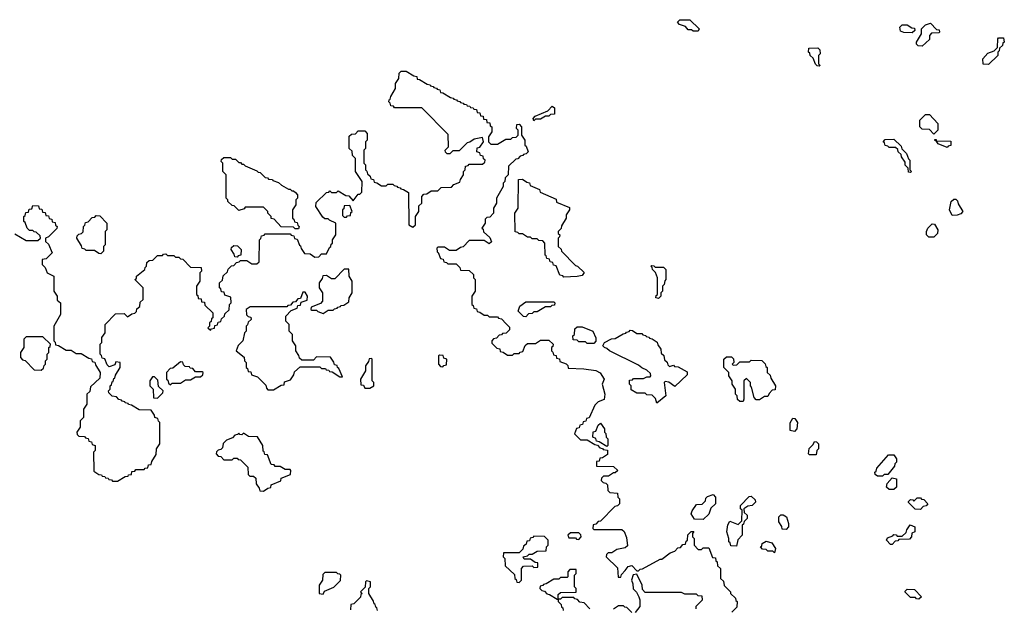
# Model space of a CAD drawing. Extents: x 2889633 to 3052318, y 540750 to 918690.
# Tile 287 of 656: x 2934815 to 2940750, y 747505 to 751050. Entities that reach past the tile are written whole.
import ezdxf

# ---------------------------------------------------------------- set-up
doc = ezdxf.new("R2010")
doc.units = 0

msp = doc.modelspace()

# ---------------------------------------------------------------- linework, layer by layer
at = {"layer": '0CON02XD'}
for points in [[(2938905, 750980), (2938875, 750980), (2938865, 750990), (2938845, 750990), (2938828.3, 751008.3), (2938791.7, 751021.7), (2938780, 751035), (2938795, 751050), (2938855, 751050), (2938910, 750995), (2938905, 750980)], [(2940195, 750970), (2940145, 750972.5), (2940125, 750980), (2940120, 751005), (2940135, 751020), (2940165, 751020), (2940191.7, 751001.7), (2940208.3, 750998.3), (2940210, 750985), (2940195, 750970)], [(2940255, 750890), (2940231.7, 750891.7), (2940221.7, 750901.7), (2940220, 750915), (2940250, 750965), (2940250, 750995), (2940275, 751020), (2940305, 751030), (2940341.7, 750991.7), (2940358.3, 750988.3), (2940360, 750975), (2940355, 750970), (2940311.7, 750968.3), (2940300, 750955), (2940298.3, 750931.7), (2940255, 750890)], [(2940655, 750780), (2940621.7, 750781.7), (2940620, 750815), (2940651.7, 750848.3), (2940688.3, 750861.7), (2940708.3, 750881.7), (2940710, 750935), (2940715, 750940), (2940745, 750940), (2940750, 750915), (2940741.7, 750908.3), (2940740, 750895), (2940721.7, 750878.3), (2940718.3, 750861.7), (2940710, 750855), (2940710, 750835), (2940655, 750780)], [(2939635, 750770), (2939621.7, 750771.7), (2939611.7, 750781.7), (2939598.3, 750818.3), (2939580, 750835), (2939578.3, 750848.3), (2939570, 750855), (2939571.7, 750878.3), (2939625, 750880), (2939638.3, 750868.3), (2939640, 750845), (2939630, 750835), (2939630, 750785), (2939640, 750775), (2939635, 750770)], [(2935630, 748655), (2935628.3, 748668.3), (2935608.3, 748698.3), (2935535, 748700), (2935488.3, 748728.3), (2935471.7, 748731.7), (2935468.3, 748738.3), (2935451.7, 748741.7), (2935448.3, 748748.3), (2935431.7, 748751.7), (2935428.3, 748758.3), (2935411.7, 748761.7), (2935398.3, 748778.3), (2935371.7, 748781.7), (2935351.7, 748801.7), (2935350, 748815), (2935360, 748825), (2935360, 748845), (2935368.3, 748851.7), (2935371.7, 748868.3), (2935378.3, 748871.7), (2935381.7, 748888.3), (2935388.3, 748891.7), (2935391.7, 748908.3), (2935420, 748955), (2935420, 748985), (2935395, 748990), (2935388.3, 748971.7), (2935355, 748960), (2935341.7, 748971.7), (2935328.3, 749008.3), (2935311.7, 749011.7), (2935308.3, 749028.3), (2935300, 749035), (2935300, 749095), (2935310, 749105), (2935310, 749135), (2935330, 749165), (2935330, 749215), (2935391.7, 749278.3), (2935445, 749280), (2935465, 749260), (2935491.7, 749278.3), (2935508.3, 749281.7), (2935518.3, 749291.7), (2935521.7, 749308.3), (2935538.3, 749321.7), (2935541.7, 749348.3), (2935560, 749365), (2935560, 749435), (2935510, 749485), (2935518.3, 749491.7), (2935520, 749505), (2935570, 749545), (2935571.7, 749558.3), (2935580, 749565), (2935581.7, 749588.3), (2935595, 749600), (2935618.3, 749601.7), (2935645, 749630), (2935675, 749630), (2935681.7, 749638.3), (2935695, 749640), (2935705, 749630), (2935745, 749630), (2935755, 749620), (2935775, 749620), (2935785, 749610), (2935798.3, 749608.3), (2935845, 749560), (2935908.3, 749558.3), (2935910, 749535), (2935900, 749525), (2935900, 749475), (2935880, 749445), (2935880, 749395), (2935888.3, 749388.3), (2935891.7, 749371.7), (2935908.3, 749368.3), (2935911.7, 749351.7), (2935928.3, 749348.3), (2935931.7, 749331.7), (2935980, 749285), (2935980, 749255), (2935971.7, 749248.3), (2935968.3, 749231.7), (2935960, 749225), (2935960, 749205), (2935950, 749195), (2935965, 749180), (2935971.7, 749188.3), (2935988.3, 749191.7), (2935991.7, 749208.3), (2936008.3, 749211.7), (2936011.7, 749228.3), (2936028.3, 749231.7), (2936031.7, 749248.3), (2936050, 749265), (2936051.7, 749278.3), (2936078.3, 749301.7), (2936080, 749335), (2936090, 749345), (2936088.3, 749378.3), (2936051.7, 749391.7), (2936048.3, 749408.3), (2936031.7, 749411.7), (2936028.3, 749428.3), (2936020, 749435), (2936020, 749465), (2936038.3, 749481.7), (2936041.7, 749508.3), (2936068.3, 749531.7), (2936071.7, 749548.3), (2936091.7, 749568.3), (2936105, 749570), (2936121.7, 749588.3), (2936138.3, 749591.7), (2936145, 749600), (2936185, 749600), (2936215, 749580), (2936245, 749580), (2936258.3, 749591.7), (2936260, 749725), (2936268.3, 749731.7), (2936271.7, 749748.3), (2936288.3, 749751.7), (2936295, 749760), (2936445, 749760), (2936451.7, 749751.7), (2936468.3, 749748.3), (2936471.7, 749731.7), (2936488.3, 749728.3), (2936501.7, 749691.7), (2936508.3, 749688.3), (2936511.7, 749671.7), (2936531.7, 749641.7), (2936565, 749640), (2936595, 749620), (2936618.3, 749621.7), (2936635, 749640), (2936665, 749640), (2936681.7, 749678.3), (2936690, 749685), (2936691.7, 749698.3), (2936700, 749705), (2936700, 749725), (2936720, 749755), (2936720, 749825), (2936681.7, 749841.7), (2936675, 749850), (2936655, 749850), (2936641.7, 749861.7), (2936600, 749925), (2936601.7, 749948.3), (2936665, 750010), (2936678.3, 750011.7), (2936685, 750020), (2936695, 750010), (2936725, 750010), (2936735, 750020), (2936781.7, 749991.7), (2936798.3, 749988.3), (2936825, 749960), (2936855, 750000), (2936865, 750000), (2936878.3, 750011.7), (2936880, 750075), (2936840, 750135), (2936840, 750215), (2936821.7, 750231.7), (2936818.3, 750258.3), (2936800, 750275), (2936801.7, 750348.3), (2936815, 750360), (2936838.3, 750361.7), (2936855, 750380), (2936895, 750380), (2936910, 750365), (2936910, 750325), (2936900, 750315), (2936900, 750275), (2936890, 750265), (2936890, 750185), (2936900, 750175), (2936900, 750145), (2936908.3, 750138.3), (2936911.7, 750121.7), (2936928.3, 750108.3), (2936931.7, 750091.7), (2936948.3, 750088.3), (2936951.7, 750071.7), (2936968.3, 750068.3), (2936995, 750050), (2937025, 750050), (2937035, 750060), (2937065, 750060), (2937071.7, 750051.7), (2937088.3, 750048.3), (2937091.7, 750041.7), (2937108.3, 750038.3), (2937111.7, 750031.7), (2937128.3, 750028.3), (2937158.3, 750008.3), (2937160, 749815), (2937185, 749800), (2937200, 749815), (2937200, 749865), (2937220, 749895), (2937221.7, 749928.3), (2937240, 749945), (2937240, 749985), (2937251.7, 749998.3), (2937268.3, 750001.7), (2937295, 750020), (2937335, 750020), (2937355, 750040), (2937418.3, 750041.7), (2937431.7, 750058.3), (2937468.3, 750071.7), (2937471.7, 750088.3), (2937490, 750115), (2937490, 750135), (2937500, 750145), (2937501.7, 750168.3), (2937518.3, 750171.7), (2937525, 750180), (2937605, 750180), (2937618.3, 750191.7), (2937620, 750205), (2937611.7, 750211.7), (2937608.3, 750228.3), (2937591.7, 750231.7), (2937588.3, 750248.3), (2937570, 750255), (2937571.7, 750278.3), (2937588.3, 750281.7), (2937610, 750315), (2937605, 750340), (2937555, 750330), (2937528.3, 750311.7), (2937511.7, 750308.3), (2937465, 750260), (2937425, 750260), (2937408.3, 750241.7), (2937391.7, 750241.7), (2937381.7, 750251.7), (2937380, 750265), (2937400, 750285), (2937398.3, 750358.3), (2937238.3, 750518.3), (2937075, 750520), (2937068.3, 750528.3), (2937051.7, 750531.7), (2937048.3, 750548.3), (2937040, 750555), (2937041.7, 750568.3), (2937048.3, 750571.7), (2937051.7, 750588.3), (2937080, 750635), (2937080, 750665), (2937100, 750695), (2937101.7, 750728.3), (2937115, 750740), (2937145, 750740), (2937191.7, 750711.7), (2937208.3, 750708.3), (2937211.7, 750691.7), (2937225, 750690), (2937271.7, 750661.7), (2937288.3, 750658.3), (2937291.7, 750651.7), (2937308.3, 750648.3), (2937311.7, 750641.7), (2937328.3, 750638.3), (2937331.7, 750631.7), (2937348.3, 750628.3), (2937351.7, 750611.7), (2937365, 750610), (2937411.7, 750581.7), (2937428.3, 750578.3), (2937431.7, 750571.7), (2937448.3, 750568.3), (2937451.7, 750561.7), (2937468.3, 750558.3), (2937471.7, 750551.7), (2937488.3, 750548.3), (2937491.7, 750541.7), (2937508.3, 750538.3), (2937511.7, 750531.7), (2937528.3, 750528.3), (2937531.7, 750521.7), (2937548.3, 750518.3), (2937551.7, 750511.7), (2937568.3, 750508.3), (2937571.7, 750491.7), (2937588.3, 750488.3), (2937591.7, 750471.7), (2937608.3, 750468.3), (2937611.7, 750451.7), (2937628.3, 750448.3), (2937631.7, 750431.7), (2937648.3, 750428.3), (2937651.7, 750411.7), (2937660, 750405), (2937660, 750375), (2937640, 750345), (2937640, 750315), (2937655, 750300), (2937695, 750300), (2937745, 750330), (2937775, 750330), (2937785, 750340), (2937808.3, 750341.7), (2937820, 750355), (2937820, 750385), (2937810, 750395), (2937811.7, 750418.3), (2937825, 750420), (2937840, 750405), (2937840, 750355), (2937860, 750325), (2937860, 750295), (2937868.3, 750288.3), (2937880, 750255), (2937868.3, 750241.7), (2937851.7, 750238.3), (2937848.3, 750231.7), (2937831.7, 750228.3), (2937818.3, 750211.7), (2937805, 750210), (2937761.7, 750168.3), (2937760, 750115), (2937741.7, 750098.3), (2937740, 750075), (2937730, 750065), (2937730, 750045), (2937690, 749975), (2937690, 749945), (2937670, 749915), (2937670, 749885), (2937648.3, 749861.7), (2937631.7, 749858.3), (2937621.7, 749848.3), (2937620, 749825), (2937600, 749795), (2937608.3, 749788.3), (2937611.7, 749771.7), (2937648.3, 749738.3), (2937658.3, 749711.7), (2937645, 749700), (2937615, 749720), (2937525, 749720), (2937488.3, 749681.7), (2937471.7, 749678.3), (2937445, 749660), (2937405, 749660), (2937375, 749680), (2937335, 749680), (2937330, 749675), (2937331.7, 749651.7), (2937338.3, 749648.3), (2937351.7, 749611.7), (2937368.3, 749608.3), (2937371.7, 749591.7), (2937388.3, 749588.3), (2937395, 749580), (2937445, 749580), (2937468.3, 749558.3), (2937471.7, 749541.7), (2937525, 749540), (2937550, 749515), (2937550, 749495), (2937560, 749485), (2937560, 749415), (2937540, 749385), (2937540, 749335), (2937548.3, 749328.3), (2937551.7, 749311.7), (2937568.3, 749308.3), (2937571.7, 749291.7), (2937588.3, 749288.3), (2937615, 749270), (2937635, 749270), (2937645, 749260), (2937695, 749260), (2937701.7, 749251.7), (2937718.3, 749248.3), (2937748.3, 749218.3), (2937768.3, 749198.3), (2937768.3, 749181.7), (2937748.3, 749161.7), (2937725, 749160), (2937718.3, 749151.7), (2937705, 749150), (2937688.3, 749131.7), (2937671.7, 749128.3), (2937660, 749115), (2937661.7, 749101.7), (2937691.7, 749071.7), (2937708.3, 749068.3), (2937711.7, 749051.7), (2937728.3, 749048.3), (2937755, 749030), (2937785, 749030), (2937795, 749040), (2937825, 749040), (2937831.7, 749048.3), (2937848.3, 749051.7), (2937861.7, 749088.3), (2937875, 749100), (2937925, 749100), (2937955, 749120), (2938005, 749120), (2938030, 749095), (2938028.3, 749081.7), (2938020, 749075), (2938020, 749055), (2938028.3, 749048.3), (2938031.7, 749031.7), (2938048.3, 749028.3), (2938051.7, 749011.7), (2938068.3, 749008.3), (2938071.7, 748991.7), (2938108.3, 748978.3), (2938118.3, 748968.3), (2938121.7, 748951.7), (2938215, 748947.5), (2938287, 748937), (2938313, 748923), (2938337.5, 748885), (2938326.7, 748855), (2938342.5, 748795), (2938338.3, 748761.7), (2938301.7, 748748.3), (2938281.7, 748728.3), (2938248.3, 748651.7), (2938231.7, 748648.3), (2938228.3, 748631.7), (2938211.7, 748628.3), (2938208.3, 748611.7), (2938191.7, 748608.3), (2938188.3, 748591.7), (2938171.7, 748588.3), (2938160, 748555), (2938195, 748520), (2938235, 748520), (2938281.7, 748491.7), (2938298.3, 748488.3), (2938311.7, 748471.7), (2938328.3, 748468.3), (2938331.7, 748461.7), (2938358.3, 748458.3), (2938358.3, 748431.7), (2938328.3, 748411.7), (2938311.7, 748408.3), (2938308.3, 748391.7), (2938291.7, 748388.3), (2938291.7, 748361.7), (2938395, 748360), (2938420, 748335), (2938405, 748320), (2938395, 748320), (2938365, 748300), (2938335, 748300), (2938321.7, 748288.3), (2938320, 748275), (2938331.7, 748261.7), (2938348.3, 748258.3), (2938358.3, 748248.3), (2938360, 748215), (2938371.7, 748201.7), (2938418.3, 748198.3), (2938420, 748175), (2938430, 748165), (2938430, 748135), (2938418.3, 748121.7), (2938401.7, 748118.3), (2938315, 748030), (2938301.7, 748028.3), (2938288.3, 748011.7), (2938271.7, 748008.3), (2938270, 747985), (2938275, 747980), (2938445, 747980), (2938458.3, 747968.3), (2938471.7, 747931.7), (2938478.3, 747881.7), (2938465, 747870), (2938415, 747860), (2938385, 747840), (2938361.7, 747838.3), (2938351.7, 747828.3), (2938350, 747815), (2938418.3, 747748.3), (2938421.7, 747691.7), (2938438.3, 747691.7), (2938441.7, 747708.3), (2938465, 747732.5)], [(2937915, 750440), (2937910, 750455), (2937921.7, 750468.3), (2937998.3, 750501.7), (2938025, 750530), (2938038.3, 750518.3), (2938038.3, 750481.7), (2938015, 750480), (2938005, 750470), (2937985, 750470), (2937955, 750450), (2937925, 750450), (2937915, 750440)], [(2940325, 750360), (2940298.3, 750388.3), (2940255, 750390), (2940240, 750405), (2940240, 750445), (2940275, 750480), (2940298.3, 750478.3), (2940350, 750425), (2940350, 750385), (2940325, 750360)], [(2940185, 750130), (2940171.7, 750131.7), (2940170, 750155), (2940153, 750173), (2940151.7, 750191.7), (2940130, 750225), (2940128.3, 750238.3), (2940110, 750255), (2940108.3, 750268.3), (2940095, 750280), (2940055, 750280), (2940048.3, 750288.3), (2940031.7, 750291.7), (2940028.3, 750308.3), (2940020, 750315), (2940031.7, 750328.3), (2940085, 750330), (2940128.3, 750288.3), (2940131.7, 750271.7), (2940160, 750245), (2940171.7, 750211.7), (2940180, 750205), (2940180, 750145), (2940190, 750135), (2940185, 750130)], [(2940405, 750280), (2940351.7, 750301.7), (2940340, 750320), (2940331.7, 750321.7), (2940331.7, 750328.3), (2940338.3, 750328.3), (2940340, 750320), (2940428.3, 750318.3), (2940428.3, 750291.7), (2940411.7, 750288.3), (2940405, 750280)], [(2936495, 749790), (2936475, 749790), (2936465, 749800), (2936391.7, 749801.7), (2936348.3, 749848.3), (2936331.7, 749851.7), (2936330, 749865), (2936310, 749885), (2936310, 749895), (2936285, 749920), (2936175, 749920), (2936168.3, 749911.7), (2936135, 749900), (2936108.3, 749928.3), (2936095, 749930), (2936070, 749955), (2936070, 749965), (2936060, 749975), (2936060, 750115), (2936040, 750135), (2936040, 750185), (2936030, 750195), (2936031.7, 750208.3), (2936045, 750220), (2936085, 750220), (2936095, 750210), (2936115, 750210), (2936135, 750190), (2936145, 750190), (2936155, 750180), (2936165, 750180), (2936175, 750170), (2936245, 750140), (2936251.7, 750131.7), (2936265, 750130), (2936295, 750100), (2936308.3, 750098.3), (2936315, 750090), (2936338.3, 750088.3), (2936341.7, 750081.7), (2936375, 750070), (2936393, 750053), (2936435, 750030), (2936445, 750030), (2936455, 750020), (2936465, 750020), (2936478.3, 750008.3), (2936490, 749995), (2936490, 749975), (2936480, 749965), (2936480, 749935), (2936460, 749905), (2936460, 749855), (2936468.3, 749848.3), (2936471.7, 749831.7), (2936488.3, 749828.3), (2936491.7, 749811.7), (2936500, 749805), (2936495, 749790)], [(2938095, 749500), (2938088.3, 749508.3), (2938071.7, 749511.7), (2938048.3, 749568.3), (2938031.7, 749571.7), (2938028.3, 749588.3), (2938011.7, 749591.7), (2938008.3, 749608.3), (2937991.7, 749611.7), (2937988.3, 749628.3), (2937981.7, 749631.7), (2937980, 749705), (2937968.3, 749718.3), (2937945, 749720), (2937935, 749730), (2937905, 749730), (2937895, 749740), (2937875, 749740), (2937845, 749760), (2937825, 749760), (2937818.3, 749768.3), (2937801.7, 749771.7), (2937800, 749885), (2937820, 749915), (2937821.7, 750088.3), (2937845, 750090), (2937871.7, 750071.7), (2937888.3, 750068.3), (2937891.7, 750051.7), (2937948.3, 750028.3), (2937951.7, 750011.7), (2938048.3, 749968.3), (2938051.7, 749951.7), (2938128.3, 749918.3), (2938130, 749905), (2938110, 749875), (2938110, 749855), (2938081.7, 749808.3), (2938078.3, 749791.7), (2938060, 749775), (2938061.7, 749761.7), (2938070, 749755), (2938068.3, 749741.7), (2938060, 749735), (2938060, 749685), (2938078.3, 749668.3), (2938080, 749655), (2938165, 749570), (2938176.4, 749566.4), (2938217, 749527), (2938205, 749510), (2938175, 749502.5), (2938095, 749500)], [(2940435, 749870), (2940420, 749905), (2940430, 749955), (2940445, 749970), (2940458.3, 749968.3), (2940468.3, 749958.3), (2940471.7, 749941.7), (2940500, 749895), (2940488.3, 749881.7), (2940465, 749872.5), (2940435, 749870)], [(2934785, 749760), (2934855, 749720), (2934925, 749720), (2934940, 749735), (2934938.3, 749748.3), (2934915, 749770), (2934901.7, 749771.7), (2934895, 749780), (2934875, 749780), (2934860, 749795), (2934848.3, 749828.3), (2934840, 749835), (2934840, 749865), (2934848.3, 749871.7), (2934851.7, 749888.3), (2934868.3, 749891.7), (2934871.7, 749908.3), (2934888.3, 749911.7), (2934895, 749930), (2934928.3, 749928.3), (2934931.7, 749911.7), (2934948.3, 749908.3), (2934951.7, 749891.7), (2934968.3, 749888.3), (2934971.7, 749871.7), (2934988.3, 749868.3), (2934991.7, 749851.7), (2935008.3, 749848.3), (2935011.7, 749831.7), (2935028.3, 749828.3), (2935031.7, 749811.7), (2935040, 749805), (2935038.3, 749791.7), (2934988.3, 749741.7), (2934970, 749735), (2934970, 749715), (2934988.3, 749698.3), (2935010, 749645), (2934975, 749610), (2934950, 749605), (2934950, 749575), (2934968.3, 749558.3), (2934980, 749525), (2935020, 749505), (2935020, 749415), (2935040, 749385), (2935041.7, 749361.7), (2935060, 749345), (2935060, 749275), (2935020, 749205), (2935020, 749115), (2935028.3, 749108.3), (2935031.7, 749091.7), (2935048.3, 749088.3), (2935095, 749060), (2935125, 749060), (2935155, 749040), (2935185, 749040), (2935231.7, 749011.7), (2935248.3, 749008.3), (2935251.7, 748991.7), (2935268.3, 748988.3), (2935271.7, 748971.7), (2935300, 748925), (2935298.3, 748891.7), (2935241.7, 748838.3), (2935238.3, 748811.7), (2935220, 748795), (2935220, 748735), (2935200, 748705), (2935200, 748655), (2935180, 748635), (2935180, 748595), (2935160, 748565), (2935161.7, 748551.7), (2935171.7, 748541.7), (2935205, 748540), (2935211.7, 748531.7), (2935228.3, 748528.3), (2935231.7, 748511.7), (2935248.3, 748508.3), (2935251.7, 748491.7), (2935270, 748485), (2935270, 748455), (2935260, 748445), (2935261.7, 748331.7), (2935291.7, 748311.7), (2935308.3, 748308.3), (2935311.7, 748301.7), (2935328.3, 748298.3), (2935331.7, 748291.7), (2935348.3, 748288.3), (2935351.7, 748281.7), (2935368.3, 748278.3), (2935375, 748270), (2935405, 748270), (2935451.7, 748298.3), (2935468.3, 748301.7), (2935471.7, 748308.3), (2935488.3, 748311.7), (2935491.7, 748328.3), (2935508.3, 748331.7), (2935515, 748340), (2935565, 748340), (2935571.7, 748348.3), (2935588.3, 748351.7), (2935591.7, 748368.3), (2935608.3, 748371.7), (2935611.7, 748388.3), (2935638.3, 748431.7), (2935640, 748465), (2935660, 748495), (2935660, 748625), (2935651.7, 748631.7), (2935648.3, 748648.3), (2935630, 748655)], [(2936785, 749860), (2936791.7, 749868.3), (2936808.3, 749871.7), (2936811.7, 749888.3), (2936820, 749895), (2936805, 749930), (2936771.7, 749928.3), (2936768.3, 749911.7), (2936760, 749905), (2936761.7, 749871.7), (2936771.7, 749861.7), (2936785, 749860)], [(2935305, 749640), (2935291.7, 749641.7), (2935265, 749660), (2935215, 749660), (2935208.3, 749668.3), (2935191.7, 749671.7), (2935188.3, 749688.3), (2935160, 749735), (2935161.7, 749748.3), (2935171.7, 749758.3), (2935188.3, 749761.7), (2935198.3, 749771.7), (2935200, 749805), (2935208.3, 749811.7), (2935211.7, 749828.3), (2935228.3, 749831.7), (2935251.7, 749858.3), (2935268.3, 749861.7), (2935275, 749870), (2935298.3, 749868.3), (2935340, 749825), (2935340, 749785), (2935330, 749775), (2935330, 749695), (2935320, 749685), (2935320, 749655), (2935305, 749640)], [(2940325, 749740), (2940295, 749740), (2940280, 749755), (2940280, 749775), (2940290, 749795), (2940315, 749820), (2940328.3, 749818.3), (2940350, 749785), (2940348.3, 749761.7), (2940325, 749740)], [(2936125, 749620), (2936111.7, 749621.7), (2936108.3, 749638.3), (2936090, 749665), (2936091.7, 749678.3), (2936105, 749690), (2936128.3, 749688.3), (2936150, 749665), (2936148.3, 749631.7), (2936131.7, 749628.3), (2936125, 749620)], [(2936645, 749280), (2936675, 749300), (2936705, 749300), (2936711.7, 749308.3), (2936728.3, 749311.7), (2936731.7, 749318.3), (2936748.3, 749321.7), (2936751.7, 749328.3), (2936768.3, 749331.7), (2936798.3, 749351.7), (2936800, 749375), (2936820, 749405), (2936820, 749475), (2936800, 749505), (2936798.3, 749548.3), (2936771.7, 749548.3), (2936715, 749490), (2936695, 749490), (2936665, 749510), (2936641.7, 749508.3), (2936638.3, 749491.7), (2936620, 749465), (2936620, 749435), (2936640, 749405), (2936640, 749355), (2936628.3, 749341.7), (2936571.7, 749318.3), (2936570, 749305), (2936575, 749300), (2936605, 749300), (2936611.7, 749291.7), (2936645, 749280)], [(2938665, 749370), (2938650, 749375), (2938651.7, 749388.3), (2938660, 749395), (2938660, 749495), (2938648.3, 749528.3), (2938630, 749545), (2938628.3, 749558.3), (2938620, 749565), (2938625, 749570), (2938638.3, 749568.3), (2938645, 749560), (2938695, 749560), (2938710, 749545), (2938710, 749485), (2938703, 749477), (2938700, 749455), (2938690, 749445), (2938690, 749415), (2938680, 749405), (2938680, 749385), (2938665, 749370)], [(2936345, 748820), (2936391.7, 748848.3), (2936408.3, 748851.7), (2936411.7, 748868.3), (2936448.3, 748881.7), (2936468.3, 748911.7), (2936471.7, 748928.3), (2936505, 748960), (2936625, 748960), (2936635, 748950), (2936658.3, 748948.3), (2936661.7, 748941.7), (2936678.3, 748938.3), (2936681.7, 748931.7), (2936698.3, 748928.3), (2936745, 748900), (2936760, 748900), (2936738.3, 748948.3), (2936730, 748955), (2936728.3, 748968.3), (2936711.7, 748971.7), (2936708.3, 748988.3), (2936688.3, 749018.3), (2936605, 749020), (2936585, 749000), (2936515, 749000), (2936501.7, 749011.7), (2936498.3, 749028.3), (2936480, 749055), (2936480, 749085), (2936460, 749115), (2936460, 749155), (2936440, 749175), (2936440, 749215), (2936420, 749235), (2936420, 749265), (2936451.7, 749298.3), (2936488.3, 749311.7), (2936491.7, 749328.3), (2936508.3, 749331.7), (2936511.7, 749348.3), (2936548.3, 749361.7), (2936550, 749385), (2936535, 749410), (2936521.7, 749408.3), (2936508.3, 749371.7), (2936491.7, 749368.3), (2936478.3, 749351.7), (2936461.7, 749348.3), (2936448.3, 749331.7), (2936431.7, 749328.3), (2936425, 749320), (2936205, 749320), (2936180, 749305), (2936181.7, 749271.7), (2936191.7, 749261.7), (2936208.3, 749258.3), (2936210, 749245), (2936191.7, 749228.3), (2936188.3, 749211.7), (2936180, 749205), (2936180, 749175), (2936170, 749165), (2936160, 749115), (2936131.7, 749088.3), (2936120, 749055), (2936168.3, 749018.3), (2936170, 748995), (2936180, 748985), (2936180, 748955), (2936188.3, 748948.3), (2936191.7, 748931.7), (2936208.3, 748928.3), (2936211.7, 748911.7), (2936248.3, 748898.3), (2936298.3, 748848.3), (2936301.7, 748831.7), (2936311.7, 748821.7), (2936345, 748820)], [(2937865, 749260), (2937851.7, 749261.7), (2937820, 749295), (2937830, 749325), (2937865, 749350), (2938035, 749350), (2938040, 749345), (2938038.3, 749331.7), (2938021.7, 749328.3), (2938015, 749320), (2937985, 749320), (2937935, 749290), (2937915, 749290), (2937905, 749280), (2937881.7, 749278.3), (2937865, 749260)], [(2938275, 749100), (2938235, 749100), (2938225, 749110), (2938185, 749110), (2938175, 749120), (2938151.7, 749121.7), (2938150, 749145), (2938160, 749155), (2938161.7, 749188.3), (2938175, 749200), (2938205, 749200), (2938270, 749175), (2938287, 749133), (2938287, 749113), (2938275, 749100)], [(2938655, 748740), (2938648.3, 748768.3), (2938628.3, 748788.3), (2938595, 748790), (2938585, 748800), (2938535, 748800), (2938501.7, 748821.7), (2938500, 748845), (2938490, 748855), (2938491.7, 748878.3), (2938508.3, 748881.7), (2938515, 748890), (2938575, 748890), (2938595, 748900), (2938615, 748900), (2938620, 748905), (2938618.3, 748918.3), (2938595, 748940), (2938565, 748952.5), (2938545, 748970), (2938370, 749055), (2938355, 749070), (2938340, 749075), (2938330, 749085), (2938340, 749105), (2938383, 749127), (2938405, 749130), (2938451.7, 749158.3), (2938468.3, 749161.7), (2938471.7, 749168.3), (2938488.3, 749171.7), (2938495, 749180), (2938508.3, 749178.3), (2938535, 749160), (2938565, 749160), (2938571.7, 749151.7), (2938588.3, 749148.3), (2938591.7, 749141.7), (2938608.3, 749138.3), (2938611.7, 749131.7), (2938628.3, 749128.3), (2938658.3, 749108.3), (2938661.7, 749091.7), (2938680, 749065), (2938681.7, 749041.7), (2938698.3, 749028.3), (2938701.7, 749001.7), (2938718.3, 748988.3), (2938721.7, 748971.7), (2938731.7, 748961.7), (2938755, 748970), (2938761.7, 748961.7), (2938785, 748960), (2938838.3, 748928.3), (2938838.3, 748911.7), (2938765, 748840), (2938727, 748867), (2938705, 748870), (2938700, 748865), (2938710, 748785), (2938655, 748740)], [(2934945, 748940), (2934958.3, 748951.7), (2934961.7, 748968.3), (2934970, 748975), (2934970, 748995), (2934980, 749005), (2934980, 749035), (2934990, 749045), (2934990, 749075), (2934998.3, 749081.7), (2935000, 749095), (2934955, 749140), (2934855, 749140), (2934840, 749125), (2934840, 749075), (2934820, 749045), (2934820, 749015), (2934831.7, 749001.7), (2934848.3, 748998.3), (2934901.7, 748941.7), (2934945, 748940)], [(2936925, 748830), (2936950, 748845), (2936950, 748865), (2936940, 748875), (2936940, 749005), (2936935, 749010), (2936921.7, 749008.3), (2936918.3, 748991.7), (2936900, 748965), (2936900, 748935), (2936870, 748885), (2936871.7, 748851.7), (2936888.3, 748848.3), (2936895, 748830), (2936925, 748830)], [(2937365, 748960), (2937371.7, 748968.3), (2937388.3, 748971.7), (2937390, 749005), (2937371.7, 749011.7), (2937368.3, 749028.3), (2937345, 749030), (2937340, 749025), (2937340, 748975), (2937351.7, 748961.7), (2937365, 748960)], [(2939175, 748750), (2939155, 748750), (2939141.7, 748761.7), (2939140, 748785), (2939130, 748795), (2939130, 748825), (2939110, 748855), (2939110, 748875), (2939090, 748905), (2939090, 748925), (2939060, 748955), (2939060, 749005), (2939075, 749020), (2939105, 749020), (2939118.3, 749008.3), (2939120, 748985), (2939110, 748975), (2939115, 748970), (2939138.3, 748971.7), (2939155, 748990), (2939215, 748990), (2939225, 749000), (2939288.3, 748998.3), (2939308.3, 748978.3), (2939311.7, 748961.7), (2939320, 748955), (2939320, 748925), (2939338.3, 748908.3), (2939341.7, 748891.7), (2939370, 748845), (2939368.3, 748821.7), (2939351.7, 748818.3), (2939331.7, 748798.3), (2939325, 748780), (2939305, 748780), (2939275, 748760), (2939255, 748760), (2939242.5, 748775), (2939227, 748837), (2939220, 748845), (2939220, 748865), (2939195, 748890), (2939180, 748875), (2939180, 748765), (2939175, 748750)], [(2935725, 748850), (2935735, 748860), (2935785, 748860), (2935815, 748880), (2935845, 748880), (2935875, 748900), (2935905, 748900), (2935918.3, 748911.7), (2935920, 748925), (2935915, 748930), (2935875, 748930), (2935858.3, 748948.3), (2935841.7, 748951.7), (2935838.3, 748958.3), (2935811.7, 748961.7), (2935801.7, 748971.7), (2935798.3, 748988.3), (2935785, 748990), (2935738.3, 748951.7), (2935721.7, 748948.3), (2935700, 748925), (2935700, 748885), (2935708.3, 748878.3), (2935711.7, 748861.7), (2935725, 748850)], [(2935645, 748770), (2935678.3, 748801.7), (2935680, 748815), (2935651.7, 748841.7), (2935648.3, 748878.3), (2935628.3, 748898.3), (2935615, 748900), (2935600, 748875), (2935600, 748845), (2935620, 748825), (2935621.7, 748771.7), (2935645, 748770)], [(2939485, 748570), (2939460, 748575), (2939458.3, 748621.7), (2939475, 748650), (2939488.3, 748648.3), (2939502.5, 748625), (2939500, 748585), (2939485, 748570)], [(2938355, 748480), (2938308.3, 748508.3), (2938291.7, 748511.7), (2938288.3, 748528.3), (2938270, 748535), (2938271.7, 748568.3), (2938288.3, 748571.7), (2938301.7, 748608.3), (2938315, 748620), (2938340, 748585), (2938340, 748565), (2938348.3, 748558.3), (2938350, 748535), (2938360, 748525), (2938360, 748485), (2938355, 748480)], [(2936285, 748210), (2936311.7, 748228.3), (2936328.3, 748231.7), (2936331.7, 748248.3), (2936388.3, 748271.7), (2936391.7, 748288.3), (2936448.3, 748311.7), (2936450, 748335), (2936445, 748340), (2936415, 748340), (2936385, 748360), (2936355, 748360), (2936348.3, 748368.3), (2936331.7, 748371.7), (2936308.3, 748428.3), (2936291.7, 748431.7), (2936288.3, 748448.3), (2936281.7, 748451.7), (2936280, 748485), (2936248.3, 748538.3), (2936195, 748540), (2936165, 748560), (2936155, 748550), (2936141.7, 748551.7), (2936135, 748560), (2936128.3, 748551.7), (2936111.7, 748548.3), (2936098.3, 748531.7), (2936061.7, 748518.3), (2936041.7, 748498.3), (2936038.3, 748471.7), (2936028.3, 748461.7), (2936011.7, 748458.3), (2936001.7, 748448.3), (2936000, 748435), (2936011.7, 748421.7), (2936028.3, 748418.3), (2936045, 748400), (2936095, 748400), (2936105, 748410), (2936125, 748410), (2936131.7, 748401.7), (2936145, 748400), (2936190, 748355), (2936191.7, 748311.7), (2936201.7, 748301.7), (2936225, 748300), (2936238.3, 748288.3), (2936240, 748255), (2936258.3, 748228.3), (2936261.7, 748211.7), (2936285, 748210)], [(2939615, 748430), (2939575, 748430), (2939570, 748435), (2939573, 748467), (2939598.3, 748491.7), (2939605, 748510), (2939618.3, 748508.3), (2939630, 748495), (2939630, 748465), (2939620, 748455), (2939615, 748430)], [(2940015, 748300), (2939985, 748300), (2939971.7, 748311.7), (2939970, 748325), (2939978.3, 748331.7), (2939981.7, 748348.3), (2940051.7, 748428.3), (2940085, 748430), (2940100, 748405), (2940100, 748385), (2940090, 748375), (2940088.3, 748361.7), (2940048.3, 748311.7), (2940025, 748310), (2940015, 748300)], [(2940085, 748220), (2940055, 748220), (2940040, 748235), (2940043, 748257), (2940075, 748290), (2940100, 748285), (2940100, 748235), (2940085, 748220)], [(2938935, 748040), (2938881.7, 748041.7), (2938863, 748073), (2938868.3, 748091.7), (2938895, 748130), (2938928.3, 748131.7), (2938948.3, 748151.7), (2938951.7, 748168.3), (2938961.7, 748178.3), (2938995, 748190), (2939010, 748175), (2939010, 748135), (2938981.7, 748108.3), (2938968.3, 748071.7), (2938935, 748040)], [(2939135, 747880), (2939101.7, 747881.7), (2939098.3, 747898.3), (2939090, 747905), (2939090, 747925), (2939077.5, 747965), (2939083, 748007), (2939095, 748030), (2939145, 748010), (2939168.3, 748031.7), (2939170, 748095), (2939160, 748105), (2939160, 748125), (2939211.7, 748178.3), (2939225, 748180), (2939248.3, 748158.3), (2939250, 748145), (2939230, 748125), (2939205, 748120), (2939180, 748105), (2939181.7, 748081.7), (2939200, 748065), (2939200, 748045), (2939181.7, 748028.3), (2939178.3, 748011.7), (2939170, 748005), (2939170, 747945), (2939143, 747917), (2939135, 747880)], [(2940245, 748100), (2940211.7, 748101.7), (2940171.7, 748141.7), (2940171.7, 748148.3), (2940185, 748160), (2940198.3, 748158.3), (2940205, 748150), (2940225, 748170), (2940245, 748170), (2940251.7, 748161.7), (2940265, 748160), (2940290, 748135), (2940278.3, 748121.7), (2940261.7, 748118.3), (2940245, 748100)], [(2939435, 747980), (2939411.7, 747981.7), (2939408.3, 747998.3), (2939390, 748025), (2939390, 748055), (2939403, 748067), (2939417, 748067), (2939437.5, 748055), (2939450, 748015), (2939450, 747995), (2939435, 747980)], [(2940075, 747890), (2940065, 747890), (2940040, 747915), (2940045, 747930), (2940078.3, 747941.7), (2940085, 747950), (2940098.3, 747948.3), (2940105, 747940), (2940135, 747940), (2940158.3, 747961.7), (2940161.7, 747978.3), (2940181.7, 748008.3), (2940210, 747995), (2940210, 747965), (2940191.7, 747958.3), (2940190, 747935), (2940178.3, 747921.7), (2940115, 747920), (2940108.3, 747911.7), (2940091.7, 747908.3), (2940075, 747890)], [(2937825, 747660), (2937840, 747675), (2937840, 747745), (2937851.7, 747758.3), (2937905, 747760), (2937915, 747750), (2937938.3, 747751.7), (2937938.3, 747778.3), (2937921.7, 747781.7), (2937895, 747800), (2937855, 747800), (2937850, 747815), (2937875, 747820), (2937885, 747830), (2937905, 747830), (2937935, 747850), (2937988.3, 747851.7), (2937990, 747875), (2938000, 747885), (2938000, 747915), (2937978.3, 747938.3), (2937915, 747940), (2937908.3, 747931.7), (2937891.7, 747928.3), (2937888.3, 747911.7), (2937871.7, 747908.3), (2937868.3, 747891.7), (2937851.7, 747878.3), (2937848.3, 747861.7), (2937825, 747840), (2937731.7, 747838.3), (2937730, 747815), (2937740, 747805), (2937741.7, 747761.7), (2937798.3, 747708.3), (2937800, 747685), (2937808.3, 747678.3), (2937811.7, 747661.7), (2937825, 747660)], [(2938185, 747920), (2938200, 747935), (2938198.3, 747948.3), (2938185, 747960), (2938135, 747960), (2938120, 747945), (2938125, 747930), (2938165, 747930), (2938171.7, 747921.7), (2938185, 747920)], [(2938465, 747732.5), (2938483.3, 747756.7), (2938505, 747762.5), (2938535, 747730), (2938545, 747730), (2938555, 747740), (2938568.3, 747741.7), (2938675, 747800), (2938685, 747800), (2938735, 747840), (2938765, 747850), (2938781.7, 747868.3), (2938798.3, 747871.7), (2938811.7, 747888.3), (2938828.3, 747891.7), (2938831.7, 747908.3), (2938840, 747915), (2938841.7, 747948.3), (2938861.7, 747968.3), (2938878.3, 747968.3), (2938870, 747955), (2938870, 747935), (2938880, 747925), (2938880, 747885), (2938905, 747860), (2938925, 747860), (2938935, 747870), (2938968.3, 747868.3), (2938991.7, 747811.7), (2939008.3, 747808.3), (2939011.7, 747791.7), (2939020, 747785), (2939021.7, 747761.7), (2939040, 747745), (2939040, 747685), (2939058.3, 747668.3), (2939061.7, 747641.7), (2939100, 747605), (2939100, 747595), (2939130, 747565), (2939131.7, 747551.7), (2939140, 747545), (2939138.3, 747511.7), (2939108.3, 747481.7)], [(2939365, 747840), (2939355, 747850), (2939325, 747850), (2939315, 747860), (2939291.7, 747861.7), (2939280, 747875), (2939288.3, 747881.7), (2939290, 747895), (2939315, 747910), (2939348.3, 747898.3), (2939370, 747865), (2939365, 747840)], [(2936645, 747590), (2936651.7, 747608.3), (2936708.3, 747631.7), (2936748.3, 747671.7), (2936750, 747705), (2936745, 747710), (2936731.7, 747711.7), (2936725, 747720), (2936655, 747720), (2936641.7, 747708.3), (2936640, 747675), (2936620, 747645), (2936620, 747595), (2936645, 747590)], [(2938060, 747560), (2938061.7, 747588.3), (2938075, 747600), (2938168.3, 747601.7), (2938170, 747625), (2938160, 747635), (2938160, 747705), (2938170, 747715), (2938168.3, 747738.3), (2938131.7, 747738.3), (2938120, 747725), (2938120, 747695), (2938115, 747690), (2938075, 747690), (2938065, 747680), (2938035, 747680), (2937988.3, 747651.7), (2937971.7, 747648.3), (2937968.3, 747641.7), (2937951.7, 747638.3), (2937950, 747625), (2937961.7, 747611.7), (2937978.3, 747608.3), (2937991.7, 747591.7), (2938008.3, 747588.3), (2938055, 747560), (2938060, 747560)], [(2938891.7, 747501.7), (2938891.7, 747518.3), (2938930, 747555), (2938928.3, 747578.3), (2938905, 747580), (2938895, 747590), (2938825, 747590), (2938805, 747600), (2938585, 747600), (2938568.3, 747618.3), (2938567.5, 747645), (2938535, 747710), (2938513.6, 747706.4), (2938502.5, 747675), (2938511.7, 747651.7), (2938513, 747623), (2938533, 747603), (2938547.5, 747575), (2938553.3, 747555), (2938552.5, 747515), (2938525, 747480)], [(2936971.7, 747491.7), (2936968.3, 747508.3), (2936961.7, 747511.7), (2936958.3, 747528.3), (2936951.7, 747531.7), (2936948.3, 747548.3), (2936920, 747595), (2936920, 747625), (2936930, 747635), (2936930, 747665), (2936905, 747670), (2936900, 747665), (2936898.3, 747631.7), (2936870, 747605), (2936880, 747595), (2936871.7, 747588.3), (2936868.3, 747571.7), (2936828.3, 747531.7), (2936811.7, 747528.3), (2936810, 747495)], [(2940235, 747560), (2940221.7, 747561.7), (2940215, 747570), (2940185, 747570), (2940151.7, 747601.7), (2940151.7, 747608.3), (2940165, 747620), (2940208.3, 747618.3), (2940250, 747575), (2940235, 747560)], [(2938251.7, 747501.7), (2938218.3, 747538.3), (2938191.7, 747541.7), (2938178.3, 747558.3), (2938161.7, 747561.7), (2938155, 747570), (2938085, 747570), (2938075, 747560), (2938060, 747560), (2938060, 747545), (2938078.3, 747528.3), (2938081.7, 747511.7), (2938088.3, 747508.3), (2938091.7, 747491.7)], [(2938505, 747480), (2938475, 747510), (2938461.7, 747511.7), (2938455, 747520), (2938425, 747520), (2938395, 747500)]]:
    msp.add_lwpolyline(points, dxfattribs=at)

doc.saveas('drawing.dxf')
